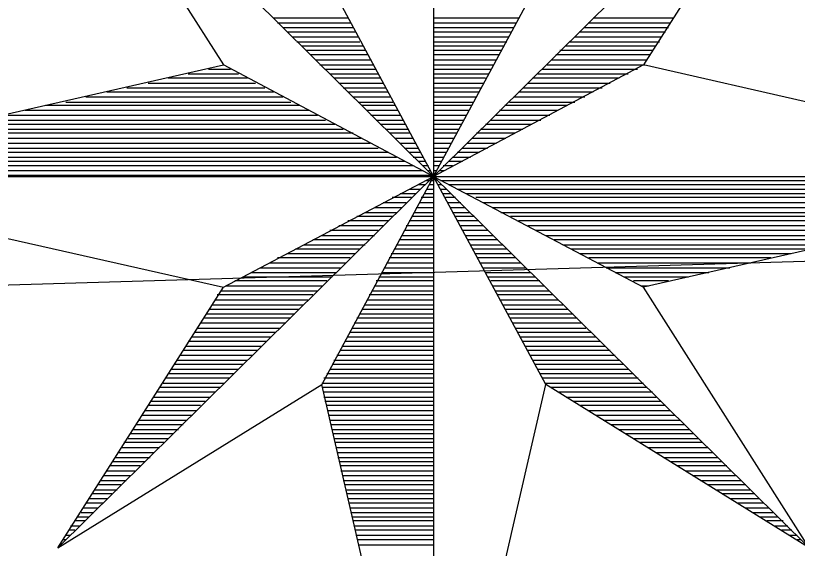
# Model space of a CAD drawing. Extents: x 509422 to 615075, y 6525431 to 6565970.
# Drawn here: x 513491.22 to 513508.23, y 6565921.59 to 6565933.19 of the extents above; entities that cross this region are included whole.
import ezdxf

# ---------------------------------------------------------------- set-up
doc = ezdxf.new("R2010")
doc.units = 0
doc.layers.add('kmakitsendused_kma_avalik_transport', color=7, linetype='Continuous')
doc.layers.add('VORMISTUS', color=7, linetype='Continuous')

msp = doc.modelspace()

# ---------------------------------------------------------------- linework, layer by layer
at = {"layer": 'kmakitsendused_kma_avalik_transport'}
msp.add_lwpolyline([(513557.609, 6565928.442), (513514.048, 6565928.004), (513195.175, 6565918.533)], dxfattribs=at)
at = {"layer": 'VORMISTUS'}
for p, q in [((513500.309, 6565944.782), (513500.309, 6565914.602)), ((513492.134, 6565937.782), (513508.484, 6565921.602)), ((513492.134, 6565937.782), (513495.744, 6565932.117)), ((513508.484, 6565937.782), (513492.134, 6565921.602)), ((513508.484, 6565937.782), (513504.879, 6565932.117)), ((513497.879, 6565934.222), (513500.309, 6565929.692)), ((513500.309, 6565929.692), (513502.759, 6565934.222)), ((513496.829, 6565933.147), (513498.444, 6565933.147)), ((513500.309, 6565933.147), (513502.164, 6565933.147)), ((513503.784, 6565933.147), (513505.534, 6565933.147)), ((513496.919, 6565933.037), (513498.494, 6565933.037)), ((513497.029, 6565932.932), (513498.559, 6565932.932)), ((513500.309, 6565933.037), (513502.104, 6565933.037)), ((513500.309, 6565932.932), (513502.054, 6565932.932)), ((513503.589, 6565932.932), (513505.424, 6565932.932)), ((513503.679, 6565933.037), (513505.469, 6565933.037)), ((513497.144, 6565932.842), (513498.604, 6565932.842)), ((513500.309, 6565932.842), (513501.989, 6565932.842)), ((513503.479, 6565932.842), (513505.359, 6565932.842)), ((513497.244, 6565932.732), (513498.669, 6565932.732)), ((513497.334, 6565932.622), (513498.709, 6565932.622)), ((513500.309, 6565932.732), (513501.949, 6565932.732)), ((513500.309, 6565932.622), (513501.904, 6565932.622)), ((513503.279, 6565932.622), (513505.229, 6565932.622)), ((513503.389, 6565932.732), (513505.269, 6565932.732)), ((513497.444, 6565932.532), (513498.774, 6565932.532)), ((513497.534, 6565932.442), (513498.824, 6565932.442)), ((513500.309, 6565932.532), (513501.839, 6565932.532)), ((513500.309, 6565932.442), (513501.774, 6565932.442)), ((513503.064, 6565932.442), (513505.094, 6565932.442)), ((513503.174, 6565932.532), (513505.144, 6565932.532)), ((513497.639, 6565932.342), (513498.884, 6565932.342)), ((513500.309, 6565932.342), (513501.724, 6565932.342)), ((513502.974, 6565932.342), (513505.029, 6565932.342)), ((513485.044, 6565929.692), (513495.744, 6565932.117)), ((513500.309, 6565929.692), (513495.744, 6565932.117)), ((513497.749, 6565932.227), (513498.934, 6565932.227)), ((513497.839, 6565932.117), (513498.999, 6565932.117)), ((513500.309, 6565932.227), (513501.664, 6565932.227)), ((513504.879, 6565932.117), (513500.309, 6565929.692)), ((513500.309, 6565932.117), (513501.624, 6565932.117)), ((513502.784, 6565932.117), (513504.904, 6565932.117)), ((513502.869, 6565932.227), (513504.964, 6565932.227)), ((513515.564, 6565929.692), (513504.879, 6565932.117)), ((513494.974, 6565931.922), (513496.069, 6565931.922)), ((513495.414, 6565932.027), (513495.894, 6565932.027)), ((513497.949, 6565932.027), (513499.039, 6565932.027)), ((513498.054, 6565931.922), (513499.104, 6565931.922)), ((513500.309, 6565932.027), (513501.574, 6565932.027)), ((513500.309, 6565931.922), (513501.509, 6565931.922)), ((513502.584, 6565931.922), (513504.549, 6565931.922)), ((513502.669, 6565932.027), (513504.749, 6565932.027)), ((513494.534, 6565931.837), (513496.264, 6565931.837)), ((513498.144, 6565931.837), (513499.149, 6565931.837)), ((513500.309, 6565931.837), (513501.444, 6565931.837)), ((513502.469, 6565931.837), (513504.349, 6565931.837)), ((513493.639, 6565931.622), (513496.639, 6565931.622)), ((513494.104, 6565931.722), (513496.439, 6565931.722)), ((513498.254, 6565931.722), (513499.214, 6565931.722)), ((513498.344, 6565931.622), (513499.264, 6565931.622)), ((513500.309, 6565931.722), (513501.399, 6565931.722)), ((513500.309, 6565931.622), (513501.359, 6565931.622)), ((513502.254, 6565931.622), (513503.984, 6565931.622)), ((513502.364, 6565931.722), (513504.159, 6565931.722)), ((513492.744, 6565931.422), (513497.029, 6565931.422)), ((513493.204, 6565931.532), (513496.829, 6565931.532)), ((513498.444, 6565931.532), (513499.324, 6565931.532)), ((513498.559, 6565931.422), (513499.364, 6565931.422)), ((513500.309, 6565931.532), (513501.294, 6565931.532)), ((513500.309, 6565931.422), (513501.244, 6565931.422)), ((513502.054, 6565931.422), (513503.604, 6565931.422)), ((513502.164, 6565931.532), (513503.784, 6565931.532)), ((513491.869, 6565931.242), (513497.399, 6565931.242)), ((513492.309, 6565931.307), (513497.204, 6565931.307)), ((513498.669, 6565931.307), (513499.429, 6565931.307)), ((513498.759, 6565931.242), (513499.479, 6565931.242)), ((513500.309, 6565931.307), (513501.184, 6565931.307)), ((513500.309, 6565931.242), (513501.144, 6565931.242)), ((513501.864, 6565931.242), (513503.214, 6565931.242)), ((513501.964, 6565931.307), (513503.389, 6565931.307)), ((513491.414, 6565931.132), (513497.599, 6565931.132)), ((513498.864, 6565931.132), (513499.544, 6565931.132)), ((513500.309, 6565931.132), (513501.094, 6565931.132)), ((513501.749, 6565931.132), (513503.024, 6565931.132)), ((513490.509, 6565930.917), (513497.964, 6565930.917)), ((513490.974, 6565931.027), (513497.789, 6565931.027)), ((513498.949, 6565931.027), (513499.589, 6565931.027)), ((513499.064, 6565930.917), (513499.654, 6565930.917)), ((513500.309, 6565931.027), (513501.029, 6565931.027)), ((513500.309, 6565930.917), (513500.964, 6565930.917)), ((513501.559, 6565930.917), (513502.644, 6565930.917)), ((513501.664, 6565931.027), (513502.844, 6565931.027)), ((513489.639, 6565930.722), (513498.344, 6565930.722)), ((513490.079, 6565930.827), (513498.164, 6565930.827)), ((513499.149, 6565930.827), (513499.694, 6565930.827)), ((513499.264, 6565930.722), (513499.759, 6565930.722)), ((513500.309, 6565930.827), (513500.919, 6565930.827)), ((513500.309, 6565930.722), (513500.854, 6565930.722)), ((513501.334, 6565930.722), (513502.254, 6565930.722)), ((513501.444, 6565930.827), (513502.454, 6565930.827)), ((513489.184, 6565930.637), (513498.559, 6565930.637)), ((513499.364, 6565930.637), (513499.804, 6565930.637)), ((513500.309, 6565930.637), (513500.814, 6565930.637)), ((513501.244, 6565930.637), (513502.079, 6565930.637)), ((513488.284, 6565930.412), (513498.934, 6565930.412)), ((513488.744, 6565930.522), (513498.734, 6565930.522)), ((513499.479, 6565930.522), (513499.869, 6565930.522)), ((513499.589, 6565930.412), (513499.919, 6565930.412)), ((513500.309, 6565930.522), (513500.744, 6565930.522)), ((513500.309, 6565930.412), (513500.704, 6565930.412)), ((513501.054, 6565930.412), (513501.684, 6565930.412)), ((513501.159, 6565930.522), (513501.884, 6565930.522)), ((513487.404, 6565930.222), (513499.324, 6565930.222)), ((513487.844, 6565930.307), (513499.104, 6565930.307)), ((513499.679, 6565930.307), (513499.984, 6565930.307)), ((513499.784, 6565930.222), (513500.024, 6565930.222)), ((513500.309, 6565930.307), (513500.639, 6565930.307)), ((513500.309, 6565930.222), (513500.589, 6565930.222)), ((513500.829, 6565930.222), (513501.309, 6565930.222)), ((513500.944, 6565930.307), (513501.484, 6565930.307)), ((513486.949, 6565930.107), (513499.504, 6565930.107)), ((513499.869, 6565930.107), (513500.084, 6565930.107)), ((513500.309, 6565930.107), (513500.524, 6565930.107)), ((513500.724, 6565930.107), (513501.119, 6565930.107)), ((513486.054, 6565929.932), (513499.869, 6565929.932)), ((513486.509, 6565930.022), (513499.694, 6565930.022)), ((513499.984, 6565930.022), (513500.134, 6565930.022)), ((513500.084, 6565929.932), (513500.199, 6565929.932)), ((513500.309, 6565930.022), (513500.484, 6565930.022)), ((513500.309, 6565929.932), (513500.439, 6565929.932)), ((513500.524, 6565929.932), (513500.724, 6565929.932)), ((513500.639, 6565930.022), (513500.944, 6565930.022)), ((513485.044, 6565929.692), (513495.744, 6565927.282)), ((513485.044, 6565929.692), (513515.564, 6565929.692)), ((513485.159, 6565929.717), (513500.264, 6565929.717)), ((513485.614, 6565929.822), (513500.084, 6565929.822)), ((513495.744, 6565927.282), (513500.309, 6565929.692)), ((513500.309, 6565929.692), (513497.879, 6565925.162)), ((513500.199, 6565929.822), (513500.244, 6565929.822)), ((513500.284, 6565929.717), (513500.309, 6565929.717)), ((513500.309, 6565929.822), (513500.374, 6565929.822)), ((513500.309, 6565929.717), (513500.334, 6565929.717)), ((513500.309, 6565929.692), (513504.879, 6565927.282)), ((513502.759, 6565925.162), (513500.309, 6565929.692)), ((513500.334, 6565929.717), (513500.349, 6565929.717)), ((513500.439, 6565929.822), (513500.549, 6565929.822)), ((513515.564, 6565929.692), (513504.879, 6565927.282)), ((513499.984, 6565929.517), (513500.134, 6565929.517)), ((513500.159, 6565929.602), (513500.244, 6565929.602)), ((513500.224, 6565929.517), (513500.309, 6565929.517)), ((513500.264, 6565929.602), (513500.309, 6565929.602)), ((513500.349, 6565929.602), (513500.374, 6565929.602)), ((513500.414, 6565929.517), (513500.484, 6565929.517)), ((513500.464, 6565929.602), (513515.224, 6565929.602)), ((513500.639, 6565929.517), (513514.784, 6565929.517)), ((513499.784, 6565929.412), (513500.024, 6565929.412)), ((513500.159, 6565929.412), (513500.309, 6565929.412)), ((513500.464, 6565929.412), (513500.589, 6565929.412)), ((513500.829, 6565929.412), (513514.344, 6565929.412)), ((513499.414, 6565929.237), (513499.829, 6565929.237)), ((513499.589, 6565929.322), (513499.919, 6565929.322)), ((513500.044, 6565929.237), (513500.309, 6565929.237)), ((513500.109, 6565929.322), (513500.309, 6565929.322)), ((513500.504, 6565929.322), (513500.679, 6565929.322)), ((513500.574, 6565929.237), (513500.789, 6565929.237)), ((513501.029, 6565929.322), (513513.909, 6565929.322)), ((513501.229, 6565929.237), (513513.444, 6565929.237)), ((513499.024, 6565929.012), (513499.629, 6565929.012)), ((513499.214, 6565929.122), (513499.719, 6565929.122)), ((513499.934, 6565929.012), (513500.309, 6565929.012)), ((513500.004, 6565929.122), (513500.309, 6565929.122)), ((513500.614, 6565929.122), (513500.904, 6565929.122)), ((513500.679, 6565929.012), (513501.004, 6565929.012)), ((513501.399, 6565929.122), (513512.989, 6565929.122)), ((513501.599, 6565929.012), (513512.549, 6565929.012)), ((513498.824, 6565928.907), (513499.519, 6565928.907)), ((513499.894, 6565928.907), (513500.309, 6565928.907)), ((513500.724, 6565928.907), (513501.094, 6565928.907)), ((513501.774, 6565928.907), (513512.109, 6565928.907)), ((513498.444, 6565928.732), (513499.324, 6565928.732)), ((513498.644, 6565928.822), (513499.429, 6565928.822)), ((513499.784, 6565928.732), (513500.309, 6565928.732)), ((513499.829, 6565928.822), (513500.309, 6565928.822)), ((513500.789, 6565928.822), (513501.204, 6565928.822)), ((513500.829, 6565928.732), (513501.294, 6565928.732)), ((513501.989, 6565928.822), (513511.654, 6565928.822)), ((513502.164, 6565928.732), (513511.214, 6565928.732)), ((513498.054, 6565928.517), (513499.104, 6565928.517)), ((513498.254, 6565928.622), (513499.214, 6565928.622)), ((513499.679, 6565928.517), (513500.309, 6565928.517)), ((513499.719, 6565928.622), (513500.309, 6565928.622)), ((513500.904, 6565928.622), (513501.399, 6565928.622)), ((513500.944, 6565928.517), (513501.484, 6565928.517)), ((513502.364, 6565928.622), (513510.759, 6565928.622)), ((513502.544, 6565928.517), (513510.319, 6565928.517)), ((513497.879, 6565928.402), (513499.024, 6565928.402)), ((513499.629, 6565928.402), (513500.309, 6565928.402)), ((513501.004, 6565928.402), (513501.599, 6565928.402)), ((513502.759, 6565928.402), (513509.884, 6565928.402)), ((513497.484, 6565928.202), (513498.824, 6565928.202)), ((513497.684, 6565928.317), (513498.909, 6565928.317)), ((513499.519, 6565928.202), (513500.309, 6565928.202)), ((513499.564, 6565928.317), (513500.309, 6565928.317)), ((513501.054, 6565928.317), (513501.709, 6565928.317)), ((513501.119, 6565928.202), (513501.814, 6565928.202)), ((513502.934, 6565928.317), (513509.424, 6565928.317)), ((513503.124, 6565928.202), (513508.989, 6565928.202)), ((513497.119, 6565928.012), (513498.604, 6565928.012)), ((513497.309, 6565928.117), (513498.709, 6565928.117)), ((513499.389, 6565928.012), (513500.309, 6565928.012)), ((513499.454, 6565928.117), (513500.309, 6565928.117)), ((513501.159, 6565928.117), (513501.904, 6565928.117)), ((513501.229, 6565928.012), (513502.014, 6565928.012)), ((513503.304, 6565928.117), (513508.549, 6565928.117)), ((513503.504, 6565928.012), (513508.094, 6565928.012)), ((513496.919, 6565927.922), (513498.494, 6565927.922)), ((513499.349, 6565927.922), (513500.309, 6565927.922)), ((513501.269, 6565927.922), (513502.104, 6565927.922)), ((513503.694, 6565927.922), (513507.654, 6565927.922)), ((513496.549, 6565927.702), (513498.294, 6565927.702)), ((513496.744, 6565927.812), (513498.404, 6565927.812)), ((513499.239, 6565927.702), (513500.309, 6565927.702)), ((513499.304, 6565927.812), (513500.309, 6565927.812)), ((513501.334, 6565927.812), (513502.214, 6565927.812)), ((513501.384, 6565927.702), (513502.319, 6565927.702)), ((513503.894, 6565927.812), (513507.214, 6565927.812)), ((513504.069, 6565927.702), (513506.759, 6565927.702)), ((513496.159, 6565927.507), (513498.104, 6565927.507)), ((513496.349, 6565927.597), (513498.204, 6565927.597)), ((513499.124, 6565927.507), (513500.309, 6565927.507)), ((513499.189, 6565927.597), (513500.309, 6565927.597)), ((513501.444, 6565927.597), (513502.429, 6565927.597)), ((513501.484, 6565927.507), (513502.519, 6565927.507)), ((513504.264, 6565927.597), (513506.304, 6565927.597)), ((513504.464, 6565927.507), (513505.864, 6565927.507)), ((513495.784, 6565927.307), (513497.904, 6565927.307)), ((513495.984, 6565927.422), (513497.989, 6565927.422)), ((513499.024, 6565927.307), (513500.309, 6565927.307)), ((513499.064, 6565927.422), (513500.309, 6565927.422)), ((513501.559, 6565927.422), (513502.624, 6565927.422)), ((513501.599, 6565927.307), (513502.709, 6565927.307)), ((513504.664, 6565927.422), (513505.424, 6565927.422)), ((513504.829, 6565927.307), (513504.989, 6565927.307)), ((513492.134, 6565921.602), (513495.744, 6565927.282)), ((513495.694, 6565927.202), (513497.789, 6565927.202)), ((513498.974, 6565927.202), (513500.309, 6565927.202)), ((513501.664, 6565927.202), (513502.824, 6565927.202)), ((513508.484, 6565921.602), (513504.879, 6565927.282)), ((513495.564, 6565927.002), (513497.574, 6565927.002)), ((513495.604, 6565927.117), (513497.684, 6565927.117)), ((513498.864, 6565927.002), (513500.309, 6565927.002)), ((513498.909, 6565927.117), (513500.309, 6565927.117)), ((513501.709, 6565927.117), (513502.909, 6565927.117)), ((513501.774, 6565927.002), (513503.024, 6565927.002)), ((513495.429, 6565926.802), (513497.384, 6565926.802)), ((513495.504, 6565926.892), (513497.484, 6565926.892)), ((513498.759, 6565926.802), (513500.309, 6565926.802)), ((513498.799, 6565926.892), (513500.309, 6565926.892)), ((513501.814, 6565926.892), (513503.124, 6565926.892)), ((513501.884, 6565926.802), (513503.239, 6565926.802)), ((513495.364, 6565926.702), (513497.294, 6565926.702)), ((513498.709, 6565926.702), (513500.309, 6565926.702)), ((513501.924, 6565926.702), (513503.349, 6565926.702)), ((513495.239, 6565926.502), (513497.094, 6565926.502)), ((513495.304, 6565926.612), (513497.204, 6565926.612)), ((513498.584, 6565926.502), (513500.309, 6565926.502)), ((513498.644, 6565926.612), (513500.309, 6565926.612)), ((513501.989, 6565926.612), (513503.439, 6565926.612)), ((513502.039, 6565926.502), (513503.544, 6565926.502)), ((513495.124, 6565926.302), (513496.879, 6565926.302)), ((513495.174, 6565926.387), (513496.984, 6565926.387)), ((513498.494, 6565926.302), (513500.309, 6565926.302)), ((513498.534, 6565926.387), (513500.309, 6565926.387)), ((513502.104, 6565926.387), (513503.629, 6565926.387)), ((513502.144, 6565926.302), (513503.744, 6565926.302)), ((513495.064, 6565926.197), (513496.764, 6565926.197)), ((513498.429, 6565926.197), (513500.309, 6565926.197)), ((513502.189, 6565926.197), (513503.844, 6565926.197)), ((513494.924, 6565925.997), (513496.564, 6565925.997)), ((513494.974, 6565926.107), (513496.679, 6565926.107)), ((513498.319, 6565925.997), (513500.309, 6565925.997)), ((513498.384, 6565926.107), (513500.309, 6565926.107)), ((513502.254, 6565926.107), (513503.934, 6565926.107)), ((513502.319, 6565925.997), (513504.044, 6565925.997)), ((513494.799, 6565925.802), (513496.374, 6565925.802)), ((513494.864, 6565925.907), (513496.484, 6565925.907)), ((513498.204, 6565925.802), (513500.309, 6565925.802)), ((513498.279, 6565925.907), (513500.309, 6565925.907)), ((513502.364, 6565925.907), (513504.159, 6565925.907)), ((513502.404, 6565925.802), (513504.264, 6565925.802)), ((513494.734, 6565925.692), (513496.264, 6565925.692)), ((513498.144, 6565925.692), (513500.309, 6565925.692)), ((513502.469, 6565925.692), (513504.349, 6565925.692)), ((513494.604, 6565925.492), (513496.069, 6565925.492)), ((513494.669, 6565925.602), (513496.159, 6565925.602)), ((513498.054, 6565925.492), (513500.309, 6565925.492)), ((513498.104, 6565925.602), (513500.309, 6565925.602)), ((513502.519, 6565925.602), (513504.439, 6565925.602)), ((513502.584, 6565925.492), (513504.549, 6565925.492)), ((513494.469, 6565925.302), (513495.869, 6565925.302)), ((513494.534, 6565925.402), (513495.959, 6565925.402)), ((513497.924, 6565925.302), (513500.309, 6565925.302)), ((513497.989, 6565925.402), (513500.309, 6565925.402)), ((513502.624, 6565925.402), (513504.664, 6565925.402)), ((513502.694, 6565925.302), (513504.764, 6565925.302)), ((513492.134, 6565921.602), (513497.879, 6565925.162)), ((513494.359, 6565925.102), (513495.669, 6565925.102)), ((513494.429, 6565925.187), (513495.759, 6565925.187)), ((513497.879, 6565925.187), (513500.309, 6565925.187)), ((513500.309, 6565914.602), (513497.879, 6565925.162)), ((513497.904, 6565925.102), (513500.309, 6565925.102)), ((513500.309, 6565914.602), (513502.759, 6565925.162)), ((513502.734, 6565925.187), (513504.879, 6565925.187)), ((513508.484, 6565921.602), (513502.759, 6565925.162)), ((513502.869, 6565925.102), (513504.964, 6565925.102)), ((513494.279, 6565924.997), (513495.564, 6565924.997)), ((513497.924, 6565924.997), (513500.309, 6565924.997)), ((513503.039, 6565924.997), (513505.079, 6565924.997)), ((513494.144, 6565924.797), (513495.344, 6565924.797)), ((513494.229, 6565924.882), (513495.454, 6565924.882)), ((513497.924, 6565924.882), (513500.309, 6565924.882)), ((513497.949, 6565924.797), (513500.309, 6565924.797)), ((513503.199, 6565924.882), (513505.159, 6565924.882)), ((513503.364, 6565924.797), (513505.269, 6565924.797)), ((513494.029, 6565924.597), (513495.149, 6565924.597)), ((513494.104, 6565924.707), (513495.239, 6565924.707)), ((513497.989, 6565924.707), (513500.309, 6565924.707)), ((513498.014, 6565924.597), (513500.309, 6565924.597)), ((513503.519, 6565924.707), (513505.359, 6565924.707)), ((513503.679, 6565924.597), (513505.469, 6565924.597)), ((513493.964, 6565924.492), (513495.064, 6565924.492)), ((513498.039, 6565924.492), (513500.309, 6565924.492)), ((513503.844, 6565924.492), (513505.574, 6565924.492)), ((513493.839, 6565924.292), (513494.864, 6565924.292)), ((513493.904, 6565924.382), (513494.949, 6565924.382)), ((513498.054, 6565924.382), (513500.309, 6565924.382)), ((513498.079, 6565924.292), (513500.309, 6565924.292)), ((513504.004, 6565924.382), (513505.684, 6565924.382)), ((513504.174, 6565924.292), (513505.774, 6565924.292)), ((513493.704, 6565924.092), (513494.644, 6565924.092)), ((513493.774, 6565924.182), (513494.759, 6565924.182)), ((513498.104, 6565924.182), (513500.309, 6565924.182)), ((513498.119, 6565924.092), (513500.309, 6565924.092)), ((513504.334, 6565924.182), (513505.884, 6565924.182)), ((513504.484, 6565924.092), (513505.974, 6565924.092)), ((513493.574, 6565923.902), (513494.444, 6565923.902)), ((513493.664, 6565923.987), (513494.534, 6565923.987)), ((513498.144, 6565923.987), (513500.309, 6565923.987)), ((513498.164, 6565923.902), (513500.309, 6565923.902)), ((513504.664, 6565923.987), (513506.079, 6565923.987)), ((513504.814, 6565923.902), (513506.164, 6565923.902)), ((513493.509, 6565923.787), (513494.344, 6565923.787)), ((513498.189, 6565923.787), (513500.309, 6565923.787)), ((513504.989, 6565923.787), (513506.279, 6565923.787)), ((513493.374, 6565923.572), (513494.144, 6565923.572)), ((513493.444, 6565923.682), (513494.229, 6565923.682)), ((513498.204, 6565923.682), (513500.309, 6565923.682)), ((513498.229, 6565923.572), (513500.309, 6565923.572)), ((513505.144, 6565923.682), (513506.384, 6565923.682)), ((513505.319, 6565923.572), (513506.494, 6565923.572)), ((513493.269, 6565923.397), (513493.924, 6565923.397)), ((513493.334, 6565923.482), (513494.029, 6565923.482)), ((513498.279, 6565923.482), (513500.309, 6565923.482)), ((513498.279, 6565923.397), (513500.309, 6565923.397)), ((513505.469, 6565923.482), (513506.584, 6565923.482)), ((513505.624, 6565923.397), (513506.694, 6565923.397)), ((513493.204, 6565923.282), (513493.814, 6565923.282)), ((513498.294, 6565923.282), (513500.309, 6565923.282)), ((513505.799, 6565923.282), (513506.784, 6565923.282)), ((513493.069, 6565923.067), (513493.624, 6565923.067)), ((513493.134, 6565923.182), (513493.724, 6565923.182)), ((513498.344, 6565923.182), (513500.309, 6565923.182)), ((513498.344, 6565923.067), (513500.309, 6565923.067)), ((513505.949, 6565923.182), (513506.884, 6565923.182)), ((513506.124, 6565923.067), (513506.999, 6565923.067)), ((513493.004, 6565922.982), (513493.509, 6565922.982)), ((513498.384, 6565922.982), (513500.309, 6565922.982)), ((513506.279, 6565922.982), (513507.109, 6565922.982)), ((513492.879, 6565922.787), (513493.309, 6565922.787)), ((513492.944, 6565922.867), (513493.424, 6565922.867)), ((513498.404, 6565922.867), (513500.309, 6565922.867)), ((513498.429, 6565922.787), (513500.309, 6565922.787)), ((513506.454, 6565922.867), (513507.199, 6565922.867)), ((513506.604, 6565922.787), (513507.304, 6565922.787)), ((513492.744, 6565922.587), (513493.119, 6565922.587)), ((513492.804, 6565922.677), (513493.224, 6565922.677)), ((513498.444, 6565922.677), (513500.309, 6565922.677)), ((513498.469, 6565922.587), (513500.309, 6565922.587)), ((513506.759, 6565922.677), (513507.389, 6565922.677)), ((513506.934, 6565922.587), (513507.504, 6565922.587)), ((513492.639, 6565922.372), (513492.919, 6565922.372)), ((513492.679, 6565922.477), (513493.004, 6565922.477)), ((513498.494, 6565922.477), (513500.309, 6565922.477)), ((513498.519, 6565922.372), (513500.309, 6565922.372)), ((513507.084, 6565922.477), (513507.614, 6565922.477)), ((513507.264, 6565922.372), (513507.694, 6565922.372)), ((513492.564, 6565922.282), (513492.804, 6565922.282)), ((513498.534, 6565922.282), (513500.309, 6565922.282)), ((513507.414, 6565922.282), (513507.804, 6565922.282)), ((513492.414, 6565922.082), (513492.614, 6565922.082)), ((513492.504, 6565922.197), (513492.719, 6565922.197)), ((513498.559, 6565922.197), (513500.309, 6565922.197)), ((513498.584, 6565922.082), (513500.309, 6565922.082)), ((513507.564, 6565922.197), (513507.919, 6565922.197)), ((513507.744, 6565922.082), (513508.024, 6565922.082)), ((513492.309, 6565921.882), (513492.414, 6565921.882)), ((513492.374, 6565921.997), (513492.504, 6565921.997)), ((513498.604, 6565921.997), (513500.309, 6565921.997)), ((513498.624, 6565921.882), (513500.309, 6565921.882)), ((513507.894, 6565921.997), (513508.109, 6565921.997)), ((513508.044, 6565921.882), (513508.224, 6565921.882)), ((513492.239, 6565921.782), (513492.309, 6565921.782)), ((513498.669, 6565921.782), (513500.309, 6565921.782)), ((513508.224, 6565921.782), (513508.309, 6565921.782)), ((513492.174, 6565921.667), (513492.199, 6565921.667)), ((513498.669, 6565921.667), (513500.309, 6565921.667))]:
    msp.add_line(p, q, dxfattribs=at)

doc.saveas('drawing.dxf')
